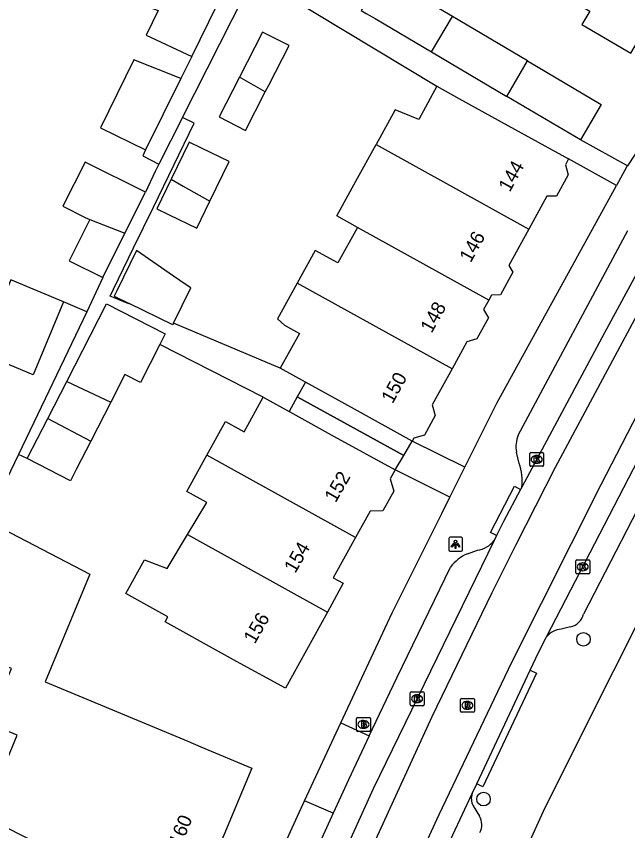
# Model space of a CAD drawing. Extents: x 160356 to 161355, y 381727 to 382845.
# Drawn here: x 160712.8 to 160756.8, y 382109.5 to 382168.2 of the extents above; entities that cross this region are included whole.
import ezdxf

# ---------------------------------------------------------------- set-up
doc = ezdxf.new("R2010")
doc.units = 0
for name, color, linetype in [('IMGEO_Boom', 7, 'Continuous'), ('IMGEO_Brandkraan', 7, 'Continuous'), ('IMGEO_Kolk', 7, 'Continuous'), ('IMGEO_Lichtpunt', 7, 'Continuous'), ('IMGEO_Pand', 7, 'Continuous'), ('IMGEO_Pand_nummerreeks', 7, 'Continuous'), ('IMGEO_Pand_overbouw', 7, 'Continuous'), ('IMGEO_Rijbaan_lokaal_gesloten', 7, 'Continuous'), ('IMGEO_Rioolput', 7, 'Continuous'), ('IMGEO_Voetpad_open', 7, 'Continuous')]:
    doc.layers.add(name, color=color, linetype=linetype)

msp = doc.modelspace()

# ---------------------------------------------------------------- linework, layer by layer
at = {"layer": 'IMGEO_Boom'}
for centre in [(160753.656, 382123.33), (160746.456, 382111.809)]:
    msp.add_circle(centre, 0.489, dxfattribs=at)
at = {"layer": 'IMGEO_Brandkraan'}
for p, q in [((160737.301, 382116.766), (160737.301, 382117.618)), ((160737.376, 382117.692), (160738.228, 382117.692)), ((160737.789, 382117.472), (160737.814, 382117.472)), ((160738.302, 382117.618), (160738.302, 382116.766)), ((160738.228, 382116.692), (160737.376, 382116.692)), ((160737.812, 382116.912), (160737.787, 382116.912))]:
    msp.add_line(p, q, dxfattribs=at)
for points in [[(160737.301, 382116.766), (160737.301, 382117.618)], [(160737.376, 382117.692), (160738.228, 382117.692)], [(160737.649, 382117.392), (160737.649, 382116.992), (160737.862, 382116.992)], [(160737.88, 382117.392), (160737.649, 382117.392)], [(160737.828, 382117.311), (160737.774, 382117.311), (160737.774, 382117.235)], [(160737.774, 382117.235), (160737.827, 382117.235)], [(160738.302, 382117.618), (160738.302, 382116.766)], [(160738.228, 382116.692), (160737.376, 382116.692)], [(160737.836, 382117.159), (160737.774, 382117.159), (160737.774, 382117.078)], [(160737.774, 382117.078), (160737.836, 382117.078)]]:
    msp.add_lwpolyline(points, dxfattribs=at)
for centre, radius, start, end in [((160737.378, 382117.616), 0.0765, 91.55205, 178.44795), ((160737.378, 382117.616), 0.0765, 91.55205, 178.44795), ((160737.829, 382117.273), 0.0379, 267.82845, 90.93552), ((160737.884, 382117.247), 0.145, 59.4692, 91.53667), ((160737.909, 382117.294), 0.0922, 285.51372, 58.15012), ((160737.914, 382117.102), 0.105, 301.31148, 78.98903), ((160738.226, 382117.616), 0.0765, 1.55205, 88.44795), ((160738.226, 382117.616), 0.0765, 1.55205, 88.44795), ((160737.378, 382116.768), 0.0765, 181.55205, 268.44795), ((160737.378, 382116.768), 0.0765, 181.55205, 268.44795), ((160737.837, 382117.118), 0.0404, 269.87594, 90.50774), ((160737.868, 382117.243), 0.251, 268.66757, 293.53466), ((160738.226, 382116.768), 0.0765, 271.55205, 358.44795), ((160738.226, 382116.768), 0.0765, 271.55205, 358.44795)]:
    msp.add_arc(centre, radius, start, end, dxfattribs=at)
for centre, major_axis, ratio, start_param, end_param in [((160737.788, 382117.192), (-0.387, 0.002), 0.722429, 4.712389, 7.853982), ((160737.813, 382117.192), (-0.39, 0.002), 0.717154, 1.570796, 4.712389)]:
    msp.add_ellipse(centre, major_axis=major_axis, ratio=ratio, start_param=start_param, end_param=end_param, dxfattribs=at)
at = {"layer": 'IMGEO_Kolk'}
for p, q in [((160749.783, 382135.868), (160749.783, 382136.72)), ((160749.858, 382136.794), (160750.71, 382136.794)), ((160750.271, 382136.574), (160750.296, 382136.574)), ((160750.784, 382136.72), (160750.784, 382135.868)), ((160750.294, 382136.014), (160750.269, 382136.014)), ((160750.71, 382135.794), (160749.858, 382135.794)), ((160753.105, 382128.126), (160753.105, 382128.978)), ((160753.18, 382129.052), (160754.032, 382129.052)), ((160754.106, 382128.978), (160754.106, 382128.126)), ((160753.593, 382128.832), (160753.618, 382128.832)), ((160754.032, 382128.052), (160753.18, 382128.052)), ((160753.616, 382128.272), (160753.591, 382128.272)), ((160741.24, 382119.543), (160742.092, 382119.543)), ((160741.165, 382118.617), (160741.165, 382119.469)), ((160741.653, 382119.323), (160741.678, 382119.323)), ((160742.166, 382119.469), (160742.166, 382118.617)), ((160742.092, 382118.543), (160741.24, 382118.543)), ((160741.676, 382118.763), (160741.651, 382118.763))]:
    msp.add_line(p, q, dxfattribs=at)
for points in [[(160749.783, 382135.868), (160749.783, 382136.72)], [(160749.858, 382136.794), (160750.71, 382136.794)], [(160750.784, 382136.72), (160750.784, 382135.868)], [(160750.104, 382136.494), (160750.227, 382136.494), (160750.227, 382136.343), (160750.357, 382136.494), (160750.521, 382136.494), (160750.375, 382136.343), (160750.528, 382136.094), (160750.376, 382136.094), (160750.291, 382136.258), (160750.227, 382136.191), (160750.227, 382136.094), (160750.104, 382136.094), (160750.104, 382136.494)], [(160750.71, 382135.794), (160749.858, 382135.794)], [(160753.105, 382128.126), (160753.105, 382128.978)], [(160753.18, 382129.052), (160754.032, 382129.052)], [(160754.106, 382128.978), (160754.106, 382128.126)], [(160753.426, 382128.752), (160753.549, 382128.752), (160753.549, 382128.601), (160753.679, 382128.752), (160753.843, 382128.752), (160753.697, 382128.601), (160753.85, 382128.352), (160753.698, 382128.352), (160753.613, 382128.516), (160753.549, 382128.449), (160753.549, 382128.352), (160753.426, 382128.352), (160753.426, 382128.752)], [(160754.032, 382128.052), (160753.18, 382128.052)], [(160741.24, 382119.543), (160742.092, 382119.543)], [(160741.165, 382118.617), (160741.165, 382119.469)], [(160741.486, 382119.243), (160741.609, 382119.243), (160741.609, 382119.092), (160741.739, 382119.243), (160741.903, 382119.243), (160741.757, 382119.092), (160741.91, 382118.843), (160741.758, 382118.843), (160741.673, 382119.007), (160741.609, 382118.94), (160741.609, 382118.843), (160741.486, 382118.843), (160741.486, 382119.243)], [(160742.166, 382119.469), (160742.166, 382118.617)], [(160742.092, 382118.543), (160741.24, 382118.543)]]:
    msp.add_lwpolyline(points, dxfattribs=at)
for centre, start, end in [((160749.86, 382136.718), 91.55205, 178.44795), ((160749.86, 382136.718), 91.55205, 178.44795), ((160750.708, 382136.718), 1.55205, 88.44795), ((160750.708, 382136.718), 1.55205, 88.44795), ((160749.86, 382135.87), 181.55205, 268.44795), ((160749.86, 382135.87), 181.55205, 268.44795), ((160750.708, 382135.87), 271.55205, 358.44795), ((160750.708, 382135.87), 271.55205, 358.44795), ((160753.182, 382128.976), 91.55205, 178.44795), ((160753.182, 382128.976), 91.55205, 178.44795), ((160754.03, 382128.976), 1.55205, 88.44795), ((160754.03, 382128.976), 1.55205, 88.44795), ((160753.182, 382128.128), 181.55205, 268.44795), ((160753.182, 382128.128), 181.55205, 268.44795), ((160754.03, 382128.128), 271.55205, 358.44795), ((160754.03, 382128.128), 271.55205, 358.44795), ((160741.242, 382119.467), 91.55205, 178.44795), ((160741.242, 382119.467), 91.55205, 178.44795), ((160742.09, 382119.467), 1.55205, 88.44795), ((160742.09, 382119.467), 1.55205, 88.44795), ((160741.242, 382118.619), 181.55205, 268.44795), ((160741.242, 382118.619), 181.55205, 268.44795), ((160742.09, 382118.619), 271.55205, 358.44795), ((160742.09, 382118.619), 271.55205, 358.44795)]:
    msp.add_arc(centre, 0.0765, start, end, dxfattribs=at)
for centre, major_axis, ratio, start_param, end_param in [((160750.27, 382136.294), (-0.387, 0.002), 0.722429, 4.712389, 7.853982), ((160750.295, 382136.294), (-0.39, 0.002), 0.717154, 1.570796, 4.712389), ((160753.592, 382128.552), (-0.387, 0.002), 0.722429, 4.712389, 7.853982), ((160753.617, 382128.552), (-0.39, 0.002), 0.717154, 1.570796, 4.712389), ((160741.652, 382119.043), (-0.387, 0.002), 0.722429, 4.712389, 7.853982), ((160741.677, 382119.043), (-0.39, 0.002), 0.717154, 1.570796, 4.712389)]:
    msp.add_ellipse(centre, major_axis=major_axis, ratio=ratio, start_param=start_param, end_param=end_param, dxfattribs=at)
at = {"layer": 'IMGEO_Lichtpunt'}
for p, q in [((160743.944, 382130.582), (160743.944, 382129.775)), ((160743.944, 382130.582), (160743.944, 382129.775)), ((160744.846, 382130.677), (160744.038, 382130.677)), ((160744.846, 382130.677), (160744.038, 382130.677)), ((160744.94, 382129.775), (160744.94, 382130.582)), ((160744.94, 382129.775), (160744.94, 382130.582)), ((160744.038, 382129.681), (160744.846, 382129.681)), ((160744.038, 382129.681), (160744.846, 382129.681))]:
    msp.add_line(p, q, dxfattribs=at)
for points in [[(160744.318, 382130.246), (160744.357, 382130.218), (160744.169, 382129.956), (160744.131, 382129.983), (160744.318, 382130.246)], [(160744.42, 382130.198), (160744.467, 382130.198), (160744.467, 382129.876), (160744.42, 382129.876), (160744.42, 382130.198)], [(160744.53, 382130.218), (160744.568, 382130.245), (160744.755, 382129.983), (160744.716, 382129.955), (160744.53, 382130.218)]]:
    msp.add_lwpolyline(points, dxfattribs=at)
msp.add_circle((160744.443, 382130.38), 0.0994, dxfattribs=at)
for centre, start, end in [((160744.038, 382130.582), 90, 180), ((160744.038, 382130.582), 90, 180), ((160744.846, 382130.582), 0, 90), ((160744.846, 382130.582), 0, 90), ((160744.038, 382129.775), 180, 270), ((160744.038, 382129.775), 180, 270), ((160744.846, 382129.775), 270, 0), ((160744.846, 382129.775), 270, 360)]:
    msp.add_arc(centre, 0.0946, start, end, dxfattribs=at)
at = {"layer": 'IMGEO_Pand'}
for points in [[(160752.111, 382169.787), (160754.116, 382168.602), (160753.549, 382167.641), (160757.069, 382165.562), (160758.111, 382167.326), (160759.077, 382167.316), (160760.201, 382169.219), (160759.72, 382170.072), (160762.164, 382174.209), (160756.653, 382177.465)], [(160720.817, 382171.833), (160720.04, 382169.742), (160723.016, 382168.637), (160722.141, 382166.86), (160725.422, 382165.331)], [(160725.422, 382165.331), (160727.253, 382169.049), (160724.007, 382170.648), (160720.817, 382171.833)], [(160744.21, 382168.212), (160739.529, 382170.977), (160739.152, 382171.199), (160737.642, 382168.645)], [(160737.642, 382168.645), (160737.996, 382168.436), (160738.634, 382168.059), (160742.701, 382165.657)], [(160742.701, 382165.657), (160744.21, 382168.212)], [(160749.632, 382165.01), (160744.21, 382168.212)], [(160730.73, 382162.785), (160730.977, 382163.267), (160732.439, 382166.114), (160730.531, 382167.093), (160728.861, 382163.839)], [(160742.701, 382165.657), (160748.123, 382162.455)], [(160724.642, 382163.747), (160721.264, 382165.08), (160718.859, 382160.198), (160722.106, 382158.599)], [(160748.123, 382162.455), (160749.632, 382165.01)], [(160749.632, 382165.01), (160754.942, 382161.874), (160753.433, 382159.319)], [(160724.642, 382163.747), (160722.106, 382158.599)], [(160728.861, 382163.839), (160727.396, 382160.985), (160729.304, 382160.006), (160730.73, 382162.785)], [(160730.73, 382162.785), (160728.861, 382163.839)], [(160743.09, 382163.202), (160741.788, 382160.783), (160740.095, 382161.486), (160738.715, 382158.981)], [(160743.09, 382163.202), (160744.669, 382162.308), (160748.201, 382160.362), (160752.58, 382157.949)], [(160753.433, 382159.319), (160748.123, 382162.455)], [(160726.736, 382154.902), (160728.124, 382157.752), (160726.138, 382158.719), (160725.244, 382159.155), (160723.941, 382156.481)], [(160737.364, 382153.017), (160735.892, 382153.858), (160737.259, 382156.339), (160738.715, 382158.981)], [(160738.715, 382158.981), (160749.715, 382152.887)], [(160722.083, 382155.557), (160717.742, 382157.727), (160716.145, 382154.533), (160717.745, 382153.727), (160718.09, 382153.592)], [(160752.58, 382157.949), (160752.351, 382157.534), (160752.561, 382156.809), (160751.712, 382155.268), (160751.019, 382155.254), (160749.715, 382152.887)], [(160723.941, 382156.481), (160722.91, 382154.363), (160723.804, 382153.927), (160725.79, 382152.959), (160726.736, 382154.902)], [(160723.941, 382156.481), (160724.809, 382155.991), (160726.736, 382154.902)], [(160720.607, 382152.604), (160722.083, 382155.557)], [(160718.09, 382153.592), (160716.601, 382150.614), (160719.009, 382149.409)], [(160718.09, 382153.592), (160720.607, 382152.604)], [(160737.364, 382153.017), (160735.95, 382150.449), (160734.319, 382151.348), (160733.028, 382149.005)], [(160746.838, 382147.769), (160737.364, 382153.017)], [(160719.009, 382149.409), (160720.607, 382152.604)], [(160749.715, 382152.887), (160748.277, 382150.278), (160748.578, 382149.78), (160747.676, 382148.144), (160747.037, 382148.131), (160746.838, 382147.769)], [(160724.121, 382146.12), (160725.352, 382148.65), (160725.17, 382148.775), (160724.56, 382149.194), (160724.107, 382149.505), (160721.438, 382151.338), (160720.025, 382148.436), (160719.842, 382148.059), (160720.913, 382147.538)], [(160716.195, 382147.642), (160712.397, 382149.229), (160710.199, 382143.968)], [(160733.028, 382149.005), (160731.611, 382146.432), (160732.105, 382145.967), (160733.19, 382145.369), (160731.806, 382142.859)], [(160744.183, 382142.826), (160733.028, 382149.005)], [(160746.838, 382147.769), (160746.463, 382147.09), (160746.82, 382146.499), (160745.983, 382144.979), (160745.254, 382144.768), (160744.183, 382142.826)], [(160716.195, 382147.642), (160713.997, 382142.381), (160710.199, 382143.968)], [(160716.424, 382141.907), (160719.295, 382147.502), (160723.519, 382145.334), (160723.134, 382144.584)], [(160724.121, 382146.12), (160724.064, 382146.003), (160720.913, 382147.538)], [(160723.134, 382144.584), (160721.725, 382141.837), (160720.616, 382142.407), (160719.597, 382140.421)], [(160741.322, 382137.615), (160736.943, 382140.028), (160733.617, 382141.861), (160731.806, 382142.859)], [(160744.183, 382142.826), (160742.754, 382140.233), (160742.978, 382139.461), (160742.196, 382138.042), (160741.437, 382137.823), (160741.322, 382137.615)], [(160715.055, 382139.24), (160716.424, 382141.907)], [(160716.424, 382141.907), (160719.597, 382140.421)], [(160726.516, 382136.595), (160727.856, 382139.025), (160729.205, 382138.281), (160730.575, 382140.767)], [(160730.575, 382140.767), (160732.446, 382139.736), (160732.701, 382139.595), (160735.702, 382137.942), (160740.081, 382135.529)], [(160719.597, 382140.421), (160718.154, 382137.61)], [(160713.57, 382136.346), (160715.055, 382139.24)], [(160715.055, 382139.24), (160718.154, 382137.61)], [(160718.154, 382137.61), (160717.108, 382135.573), (160716.685, 382134.748), (160713.57, 382136.346)], [(160725.115, 382130.874), (160726.506, 382133.198), (160725.078, 382133.985), (160726.516, 382136.595)], [(160737.231, 382130.662), (160726.516, 382136.595)], [(160740.081, 382135.529), (160739.73, 382134.892), (160739.985, 382134.011), (160739.196, 382132.58), (160738.278, 382132.562), (160737.231, 382130.662)], [(160710.646, 382131.897), (160718.093, 382128.018), (160714.857, 382120.267), (160725.141, 382115.974), (160726.072, 382115.585), (160729.755, 382114.048), (160725.167, 382103.056)], [(160735.201, 382125.288), (160732.176, 382119.797), (160728.662, 382121.734), (160727.797, 382122.21), (160723.508, 382124.575), (160723.702, 382124.947), (160720.671, 382126.617), (160722.011, 382129.049), (160723.647, 382128.423), (160725.115, 382130.874)], [(160725.115, 382130.874), (160735.201, 382125.288)], [(160737.231, 382130.662), (160735.63, 382127.756), (160736.344, 382127.362), (160735.201, 382125.288)], [(160714.928, 382108.286), (160710.416, 382110.591), (160712.85, 382116.423), (160711.867, 382116.833), (160711.243, 382118.345), (160712.444, 382121.222), (160706.387, 382123.75)]]:
    msp.add_lwpolyline(points, dxfattribs=at)
at = {"layer": 'IMGEO_Pand_overbouw'}
for points in [[(160741.322, 382137.615), (160736.943, 382140.028), (160733.617, 382141.861), (160733.032, 382140.799), (160740.702, 382136.572)], [(160740.081, 382135.529), (160740.702, 382136.572), (160733.032, 382140.799), (160732.446, 382139.736), (160732.701, 382139.595), (160735.702, 382137.942)]]:
    msp.add_lwpolyline(points, close=True, dxfattribs=at)
at = {"layer": 'IMGEO_Rijbaan_lokaal_gesloten'}
for points in [[(160704.275, 382025.25), (160710.123, 382039.204), (160720.494, 382066.374), (160724.887, 382077.653), (160727.444, 382083.882), (160731.871, 382093.997), (160742.756, 382117.768), (160747.076, 382126.71), (160748.813, 382130.153), (160751.633, 382135.727), (160755.42, 382142.776), (160760.731, 382152.677), (160766.428, 382162.546), (160770.494, 382169.628), (160769.164, 382170.249)], [(160774.485, 382166.436), (160773.018, 382167.169), (160767.084, 382156.956), (160759.953, 382144.071), (160758.33, 382141.071), (160754.903, 382134.448), (160748.477, 382121.661), (160743.231, 382110.677), (160737.526, 382098.251), (160733.461, 382089.005), (160728.018, 382076.284), (160718.969, 382052.415), (160712.871, 382036.35), (160706.444, 382018.907), (160701.297, 382006.186), (160702.724, 382005.472)], [(160750.999, 382123.515), (160761.102, 382143.043), (160769.521, 382158.198), (160773.923, 382165.502)], [(160760.107, 382154.484), (160755.174, 382145.412), (160749.208, 382134.286)], [(160749.208, 382134.286), (160749.125, 382134.13)], [(160749.125, 382134.13), (160747.889, 382131.825), (160747.391, 382130.802)], [(160747.391, 382130.802), (160747.213, 382130.437)], [(160747.213, 382130.437), (160738.5, 382112.538), (160731.504, 382097.136), (160724.098, 382079.993), (160717.39, 382062.79), (160711.373, 382047.241), (160705.42, 382031.515), (160704.223, 382028.902)], [(160749.817, 382121.109), (160750.437, 382122.429), (160750.999, 382123.515)], [(160745.963, 382112.904), (160749.817, 382121.109)], [(160745.645, 382112.221), (160745.963, 382112.904)], [(160723.26, 382059.82), (160726.166, 382067.458), (160731.709, 382081.366), (160738.037, 382095.914), (160744.243, 382109.241), (160745.645, 382112.221)]]:
    msp.add_lwpolyline(points, dxfattribs=at)
at = {"layer": 'IMGEO_Rioolput'}
for p, q in [((160744.792, 382118.14), (160744.792, 382118.992)), ((160744.867, 382119.066), (160745.719, 382119.066)), ((160745.793, 382118.992), (160745.793, 382118.14)), ((160745.28, 382118.846), (160745.305, 382118.846)), ((160745.719, 382118.066), (160744.867, 382118.066)), ((160745.303, 382118.286), (160745.278, 382118.286))]:
    msp.add_line(p, q, dxfattribs=at)
for points in [[(160744.792, 382118.14), (160744.792, 382118.992)], [(160744.867, 382119.066), (160745.719, 382119.066)], [(160745.793, 382118.992), (160745.793, 382118.14)], [(160745.381, 382118.764), (160745.129, 382118.766), (160745.129, 382118.366)], [(160745.129, 382118.366), (160745.253, 382118.366), (160745.253, 382118.528), (160745.264, 382118.528)], [(160745.307, 382118.685), (160745.253, 382118.685), (160745.253, 382118.604)], [(160745.253, 382118.604), (160745.305, 382118.604)], [(160745.311, 382118.499), (160745.382, 382118.366), (160745.522, 382118.366), (160745.457, 382118.492)], [(160745.719, 382118.066), (160744.867, 382118.066)]]:
    msp.add_lwpolyline(points, dxfattribs=at)
for centre, radius, start, end in [((160744.869, 382118.99), 0.0765, 91.55205, 178.44795), ((160744.869, 382118.99), 0.0765, 91.55205, 178.44795), ((160745.717, 382118.99), 0.0765, 1.55205, 88.44795), ((160745.717, 382118.99), 0.0765, 1.55205, 88.44795), ((160745.263, 382118.475), 0.0533, 26.02933, 88.69889), ((160745.289, 382118.793), 0.19, 274.7715, 282.96867), ((160745.313, 382118.589), 0.0964, 77.00612, 93.18647), ((160745.327, 382118.646), 0.0378, 276.66336, 79.67722), ((160745.38, 382118.654), 0.109, 350.36119, 89.41601), ((160745.378, 382118.654), 0.112, 277.58423, 350.98172), ((160745.362, 382118.439), 0.108, 29.51342, 73.79051), ((160744.869, 382118.142), 0.0765, 181.55205, 268.44795), ((160744.869, 382118.142), 0.0765, 181.55205, 268.44795), ((160745.717, 382118.142), 0.0765, 271.55205, 358.44795), ((160745.717, 382118.142), 0.0765, 271.55205, 358.44795)]:
    msp.add_arc(centre, radius, start, end, dxfattribs=at)
for centre, major_axis, ratio, start_param, end_param in [((160745.279, 382118.566), (-0.387, 0.002), 0.722429, 4.712389, 7.853982), ((160745.304, 382118.566), (-0.39, 0.002), 0.717154, 1.570796, 4.712389)]:
    msp.add_ellipse(centre, major_axis=major_axis, ratio=ratio, start_param=start_param, end_param=end_param, dxfattribs=at)
at = {"layer": 'IMGEO_Voetpad_open'}
for points in [[(160765.349, 382171.856), (160758.992, 382160.743), (160756.826, 382157.451)], [(160729.805, 382171.224), (160743.09, 382163.202)], [(160724.757, 382160.943), (160729.219, 382169.775)], [(160725.422, 382165.331), (160724.642, 382163.747)], [(160773.792, 382161.972), (160768.038, 382151.929), (160763.68, 382144.133), (160759.119, 382135.702), (160753.669, 382125.15)], [(160720.913, 382147.538), (160720.884, 382147.494), (160719.8, 382147.954), (160719.543, 382148.063), (160719.782, 382148.554), (160721.241, 382151.552), (160722.667, 382154.481), (160725.606, 382160.514), (160724.757, 382160.943)], [(160724.757, 382160.943), (160723.057, 382157.577)], [(160756.826, 382157.451), (160753.433, 382159.319)], [(160722.106, 382158.599), (160721.899, 382158.162), (160723.057, 382157.577)], [(160756.045, 382156.042), (160752.58, 382157.949)], [(160723.057, 382157.577), (160722.782, 382157.031), (160722.083, 382155.557)], [(160756.826, 382157.451), (160756.792, 382157.399), (160756.045, 382156.042)], [(160745.107, 382135.731), (160747.407, 382140.352), (160756.045, 382156.042)], [(160748.949, 382138.039), (160756.864, 382152.793)], [(160719.009, 382149.409), (160717.865, 382146.923)], [(160717.865, 382146.923), (160716.195, 382147.642)], [(160717.865, 382146.923), (160712.931, 382136.653)], [(160731.806, 382142.859), (160724.121, 382146.12)], [(160730.575, 382140.767), (160723.134, 382144.584)], [(160707.027, 382005.872), (160723.769, 382047.981), (160723.909, 382047.851), (160734.483, 382073.75), (160746.148, 382100.741), (160750.887, 382111.2), (160755.847, 382121.079), (160757.838, 382125.044), (160765.277, 382139.388)], [(160745.107, 382135.731), (160741.322, 382137.615)], [(160712.931, 382136.653), (160710.646, 382131.897)], [(160713.57, 382136.346), (160712.931, 382136.653)], [(160749.025, 382136.008), (160748.822, 382136.82)], [(160744.029, 382133.564), (160740.081, 382135.529)], [(160744.029, 382133.564), (160745.107, 382135.731)], [(160747.391, 382130.802), (160746.948, 382131.033), (160748.682, 382134.361), (160749.125, 382134.13)], [(160736.181, 382117.303), (160739.877, 382125.223), (160743.443, 382132.387), (160744.029, 382133.564)], [(160745.29, 382129.494), (160746.026, 382129.748)], [(160738.22, 382116.368), (160740.196, 382120.555), (160744.083, 382128.529)], [(160752.729, 382124.223), (160752.056, 382124.058)], [(160749.817, 382121.109), (160750.269, 382120.897), (160746.415, 382112.692), (160745.963, 382112.904)], [(160733.561, 382111.687), (160736.181, 382117.303)], [(160736.181, 382117.303), (160738.22, 382116.368)], [(160738.22, 382116.368), (160736.727, 382113.204), (160735.627, 382110.796)], [(160727.159, 382097.684), (160733.561, 382111.687)], [(160735.627, 382110.796), (160733.561, 382111.687)], [(160745.704, 382111.323), (160746.173, 382110.574)], [(160735.627, 382110.796), (160733.119, 382105.306), (160729.265, 382096.815)]]:
    msp.add_lwpolyline(points, dxfattribs=at)
for centre, radius, start, end in [((160751.152, 382137.193), 2.36, 159.00237, 189.10197), ((160745.552, 382134.768), 3.688, 352.48673, 19.64558), ((160745.75, 382131.59), 1.862, 278.51122, 321.75524), ((160746.437, 382126.822), 2.907, 113.22944, 144.05543), ((160752.426, 382125.47), 1.283, 283.64408, 345.55802), ((160752.161, 382122.552), 1.509, 94.00752, 140.37325), ((160746.649, 382111.836), 1.075, 159.01984, 208.4982), ((160745.051, 382109.959), 1.279, 333.70994, 28.71543)]:
    msp.add_arc(centre, radius, start, end, dxfattribs=at)

# ---------------------------------------------------------------- texts
at = {"layer": 'IMGEO_Pand_nummerreeks'}
for s, rotation, p in [('144', 61.02872, (160748.344, 382155.502)), ('146', 61.03146, (160745.53, 382150.417)), ('148', 61.02872, (160742.717, 382145.339)), ('150', 61.02872, (160739.902, 382140.255)), ('152', 60.20355, (160735.796, 382133.118)), ('154', 60.20355, (160732.882, 382128.029)), ('156', 60.20355, (160729.968, 382122.939)), ('160', 67.34546, (160724.642, 382108.338))]:
    msp.add_text(s, height=1, rotation=rotation, dxfattribs=at).set_placement(p)

doc.saveas('drawing.dxf')
